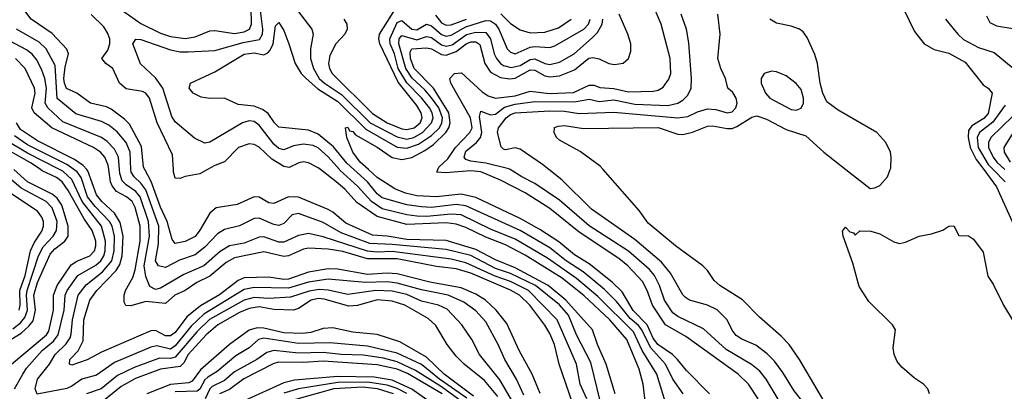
# Model space of a CAD drawing. Header units: inches. Extents: x 884549 to 1028252, y 526810 to 653624.
# Tile 846 of 1056: x 981118 to 985115, y 619101 to 620608. Entities that reach past the tile are written whole.
import ezdxf

# ---------------------------------------------------------------- set-up
doc = ezdxf.new("R2010")
doc.units = ezdxf.units.IN
doc.header["$MEASUREMENT"] = 0
doc.layers.add('A9681', color=7, linetype='Continuous')
doc.layers.add('A9682', color=7, linetype='Continuous')

msp = doc.modelspace()

# ---------------------------------------------------------------- linework, layer by layer
at = {"layer": 'A9681', "color": 5}
for points, elevation in [([(981015, 619270), (981124.2, 619335.8), (981155.9, 619364.1), (981173.2, 619386.8), (981182.5, 619430), (981176.3, 619490), (981190, 619542.3), (981242.6, 619657.4), (981261.2, 619678.8), (981302.1, 619710), (981315.5, 619730), (981314.5, 619770), (981290, 619855.7), (981270, 619883.7), (981250, 619900.2), (981149.6, 619950), (981094.3, 620000)], 2620), ([(981090, 619353.5), (981121.6, 619378.4), (981139.8, 619400.2), (981150.4, 619430), (981145.9, 619490), (981148.8, 619510), (981195.2, 619650), (981213.3, 619686.7), (981253.5, 619730), (981267.4, 619752.6), (981270, 619790), (981250, 619844.9), (981226, 619870), (981124.2, 619924.1), (981035.6, 620000)], 2640), ([(981085.2, 619210), (981226.6, 619330), (981236.2, 619343.8), (981255.1, 619430), (981255.4, 619490), (981270.1, 619529.9), (981326.7, 619613.3), (981350, 619628.1), (981403.1, 619650), (981421.4, 619670), (981427.1, 619690), (981426.7, 619710), (981412.5, 619752.5), (981380.1, 619800.1), (981315.3, 619915.3), (981290.1, 619950.1), (981267.6, 619967.6), (981210, 619994.7), (981202.3, 620000)], 2580), ([(981097.8, 619110), (981130.6, 619170), (981146.3, 619193.7), (981210, 619266.4), (981255.7, 619304.3), (981275.1, 619330), (981298.6, 619430), (981302.3, 619490), (981311.1, 619510), (981354.5, 619570), (981427.5, 619612.5), (981447.2, 619630), (981459.9, 619650), (981465.9, 619670), (981466.9, 619710), (981450.2, 619770), (981371.7, 619870), (981330, 619959.6), (981293, 619993), (981279.3, 620000)], 2560), ([(983165.1, 619085.1), (983135.1, 619150), (983087, 619230), (983060.4, 619290), (983010, 619382.8), (982970, 619427.6), (982921.8, 619461.8), (982857.3, 619490), (982750, 619512), (982650, 619539.5), (982610, 619544.3), (982522.2, 619542.2), (982370, 619554.8), (982290, 619543.7), (982210, 619518.7), (982070, 619521.3), (982030, 619513.5), (981866.4, 619413.6), (981814.8, 619365.2), (981750, 619285.2), (981730, 619271), (981674.6, 619285.4), (981650, 619279.8), (981503.2, 619216.8), (981430, 619165.9), (981370, 619149.9), (981330, 619121), (981310, 619112.2), (981188.6, 619088.6), (981180.7, 619110), (981190.8, 619150), (981238.7, 619210), (981262.6, 619250), (981306.5, 619293.5), (981322.8, 619317.2), (981327.8, 619332.2), (981332.4, 619390), (981355.5, 619490), (981387.5, 619532.5), (981455.1, 619584.9), (981492.2, 619630), (981501.4, 619670), (981502.8, 619730), (981493.4, 619770), (981482.9, 619790), (981425, 619850), (981394.1, 619890), (981368.1, 619968.1), (981351.1, 619991.1), (981338.5, 620000)], 2540), ([(983231.4, 619091.4), (983198.1, 619170), (983145.7, 619265.7), (983096.1, 619376.1), (983052, 619430), (983009, 619470), (982970, 619495.2), (982910, 619519.9), (982782.6, 619542.6), (982650, 619576.5), (982610, 619579.6), (982530, 619575), (982410, 619596.6), (982370, 619598), (982290, 619583.4), (982210, 619555.2), (982190, 619553.5), (982130, 619563.1), (982030, 619560.9), (982005.5, 619550), (981930, 619491.5), (981852.8, 619447.2), (981797.3, 619402.7), (981750, 619339.5), (981730, 619326.2), (981710, 619326), (981670, 619347.7), (981650, 619345.5), (981450, 619259.4), (981391.6, 619228.4), (981330, 619206.5), (981321.1, 619210), (981321.9, 619230), (981355.3, 619264.7), (981375.4, 619304.6), (981378.9, 619390), (981403.3, 619470), (981431.2, 619510), (981510.2, 619590), (981525.4, 619614.6), (981534, 619650), (981538.9, 619730), (981525.9, 619785.9), (981503, 619823), (981452.3, 619870), (981430, 619897.1), (981395.2, 619995.2), (981391, 620000)], 2520), ([(983363.1, 619050), (983308.1, 619210), (983288.6, 619290), (983270, 619335.5), (983250, 619369.3), (983189.1, 619450), (983147.3, 619490), (983110, 619510.9), (982950, 619580), (982890, 619596.9), (982810, 619606.8), (982650, 619637.4), (982530, 619637.8), (982430, 619667.2), (982370, 619677.7), (982290, 619681), (982270, 619677.8), (982210, 619650.6), (982190, 619646.9), (982110, 619665.7), (981990, 619641.8), (981956.3, 619623.7), (981890, 619568.1), (981837.6, 619542.4), (981790, 619509.7), (981747.4, 619490), (981710, 619457.1), (981630, 619464.8), (981570, 619447.1), (981548.8, 619448.8), (981542.8, 619462.7), (981542.7, 619490), (981547.8, 619510), (981577.3, 619562.7), (981587.1, 619592.9), (981607.4, 619710), (981606.8, 619770), (981586.7, 619846.6), (981575.1, 619870), (981551.8, 619890), (981511.7, 619911.7), (981493.8, 619933.8), (981487.1, 619950), (981480.2, 620000)], 2480), ([(983420.4, 619070), (983393.7, 619130), (983378.5, 619210), (983299.5, 619390), (983183.5, 619510), (983110, 619546.6), (983047.8, 619567.8), (982930, 619622), (982870, 619636.6), (982630, 619668), (982570, 619664.7), (982530, 619668.4), (982350, 619727.3), (982290, 619740.4), (982250, 619732.2), (982190, 619706), (982170, 619705.6), (982110, 619727.6), (982090, 619725.8), (982030, 619701.9), (981970, 619690.9), (981932, 619668), (981865.5, 619610), (981785, 619575), (981690, 619519.3), (981670, 619513), (981646.1, 619526.1), (981630, 619566.9), (981623.2, 619610), (981645.1, 619730), (981640.6, 619790), (981607.2, 619890), (981590, 619911.6), (981550, 619937.8), (981533.7, 619953.7), (981524.6, 619984.6), (981523.2, 620000)], 2460), ([(983475.9, 619055.9), (983437.1, 619217.1), (983378.6, 619330), (983346, 619410), (983310, 619451.1), (983211.8, 619530), (983110, 619578.5), (983050, 619598.8), (982950, 619651.2), (982850, 619675.4), (982630, 619696.5), (982539.6, 619699.6), (982423.2, 619743.2), (982350, 619785.8), (982250, 619821.4), (982224, 619816), (982190, 619781), (982170, 619772.5), (982150, 619776.9), (982090, 619803.5), (982070, 619801.3), (982010, 619771.2), (981950, 619757.1), (981921.1, 619738.9), (981870, 619685), (981830, 619654.7), (981767.3, 619632.7), (981710, 619603.2), (981682.1, 619610), (981669.4, 619630), (981681.7, 619698.3), (981683.4, 619770), (981630, 619918), (981610, 619945.4), (981582.5, 619970), (981570.2, 619990), (981569.8, 620000)], 2440), ([(983535.9, 619090), (983499.2, 619210), (983463.6, 619290), (983443.7, 619350), (983335.2, 619470), (983262.9, 619530), (983130, 619601), (983050, 619634.2), (982970, 619676), (982850, 619712.5), (982690, 619715.8), (982610, 619730.3), (982550, 619733.6), (982442.4, 619782.4), (982390, 619827.4), (982370, 619838.6), (982250, 619888.5), (982210, 619888.9), (982150, 619863), (982130, 619864.9), (982090, 619888.4), (982070, 619889), (982001.6, 619858.4), (981915.4, 619844.6), (981890, 619823), (981850, 619754.1), (981830, 619728.2), (981790, 619707.6), (981750, 619700.8), (981736.7, 619716.7), (981717.6, 619790), (981690, 619847.3), (981651.5, 619951.5), (981626, 620000)], 2420), ([(981881.2, 620000), (981850, 619982.5), (981790, 619971.9), (981770, 619963.8), (981750, 619965.8), (981742.4, 619990), (981742, 620000)], 2380), ([(983667.5, 618970), (983649.4, 619129.4), (983633.6, 619190), (983582.8, 619310), (983514.5, 619390), (983410, 619487.7), (983319.9, 619559.9), (983170, 619653.1), (983090, 619694.2), (983010, 619726.1), (982930, 619765.4), (982890, 619779), (982850, 619783.5), (982690, 619777.2), (982569, 619809), (982486.3, 619866.3), (982439.4, 619919.4), (982410, 619944.4), (982339.1, 620000)], 2380), ([(983754, 619010), (983704.1, 619170), (983645.4, 619265.4), (983610, 619341.2), (983465.6, 619485.6), (983378.5, 619558.5), (983260.8, 619640.8), (983130, 619717.5), (983030, 619758.4), (982910, 619816.2), (982870, 619819.6), (982770, 619809.8), (982731, 619811), (982690, 619815.9), (982590, 619840.4), (982546.1, 619870), (982490, 619933), (982418.2, 619998.2), (982416.6, 620000)], 2360), ([(983810.9, 619090), (983769.2, 619149.2), (983739.2, 619210), (983678.3, 619278.3), (983644.3, 619350), (983630, 619367.7), (983595.8, 619395.8), (983542.8, 619462.8), (983492.9, 619512.9), (983405.6, 619585.6), (983336.7, 619630), (983270, 619682.6), (983150, 619752.8), (982930, 619852.9), (982890, 619858.9), (982790, 619846.8), (982750, 619848.6), (982690, 619857.1), (982590, 619884.8), (982570, 619901), (982530.2, 619950.2), (982475.2, 620000)], 2340), ([(983919.1, 619090), (983825.2, 619185.2), (983788.4, 619230), (983768.8, 619250), (983708.4, 619290), (983690, 619316.6), (983665.3, 619370), (983608.3, 619428.3), (983564.2, 619504.2), (983523.5, 619543.5), (983430, 619617.8), (983370, 619654.8), (983307.1, 619707.1), (983230, 619756.7), (983150, 619801.6), (982970, 619886.9), (982910, 619900.3), (982810, 619888.9), (982730, 619893.5), (982683.8, 619903.8), (982641.5, 619921.5), (982570, 619968.2), (982534.5, 620000)], 2320), ([(984116.1, 619070), (984076.3, 619130), (984034.2, 619170), (983822.5, 619322.5), (983739.5, 619370), (983687.1, 619450), (983665.3, 619510), (983645.9, 619545.9), (983586.3, 619610), (983550, 619639.7), (983390, 619745.8), (983270, 619841.5), (983170, 619906.1), (983070, 619957.1), (982990.8, 619990.8), (982950, 619994.9), (982846.8, 619986.8), (982811.5, 619990), (982815.8, 620000)], 2280), ([(984201.7, 619061.7), (984148.2, 619150), (984122.7, 619182.7), (984089, 619209), (983985.6, 619270), (983894.4, 619354.4), (983790, 619404.6), (983770, 619419.5), (983736.2, 619470), (983716, 619530), (983695.4, 619570), (983674.5, 619594.5), (983590, 619669.3), (983430, 619772.4), (983310, 619876.4), (983210, 619943.8), (983156.8, 619970), (983108.9, 620000)], 2260), ([(984324.4, 619024.4), (984262.3, 619102.3), (984216.6, 619176.6), (984182.2, 619222.2), (984152.2, 619252.2), (984107, 619287), (984050, 619311.5), (984026.4, 619326.4), (984010, 619348.9), (983990.3, 619390.3), (983950, 619431), (983910, 619449.9), (983837.4, 619470), (983820.9, 619480.9), (983810, 619492), (983760.3, 619580.3), (983724.1, 619624.1), (983615.9, 619715.9), (983439.6, 619839.6), (983318.5, 619958.5), (983266.8, 620000)], 2240), ([(984426.6, 618986.6), (984283.8, 619230), (984241.3, 619290), (984210, 619324.1), (984121.4, 619401.4), (984052.2, 619472.2), (983960.3, 619530), (983936.8, 619550), (983910.6, 619590.6), (983891.2, 619610), (983780.3, 619690), (983670, 619783.1), (983633.4, 619833.4), (983486.5, 620000)], 2220), ([(984471.9, 620000), (984570, 619923.7), (984590, 619925.7), (984610, 619935.2), (984641.6, 619970), (984651.9, 620000)], 2220), ([(985031.5, 620000), (985083.3, 619930), (985165.1, 619750)], 2220), ([(985069.8, 620000), (985118.4, 619950)], 2240), ([(981116.1, 619430), (981120, 619450), (981119.1, 619510), (981140.9, 619570), (981162.6, 619670), (981177.1, 619702.9), (981208.4, 619750), (981215.2, 619770), (981214.3, 619790), (981207.5, 619807.5), (981190, 619830.7), (981082.2, 619902.3)], 2660), ([(984811.6, 619090), (984804.5, 619110), (984786.6, 619130), (984750, 619153.3), (984698.7, 619198.7), (984680.9, 619220.9), (984668.4, 619250), (984663.5, 619276.5), (984674, 619350), (984662, 619370), (984564.9, 619464.9), (984525.7, 619525.7), (984500.6, 619620.6), (984461.6, 619730), (984458, 619750), (984470, 619766.8), (984487.7, 619747.7), (984503.6, 619743.6), (984510, 619734), (984529, 619751), (984574, 619750), (984610, 619739.1), (984666.9, 619706.9), (984690, 619700.4), (984714.3, 619705.7), (984770, 619730.5), (984820.1, 619739.8), (984865.2, 619754.8), (984890, 619771), (984910, 619771.3), (984930, 619732), (984970, 619731), (984990, 619718), (985030, 619664.7), (985047.9, 619567.9), (985070, 619535.5), (985112.4, 619450), (985190, 619320.7)], 2180), ([(983118.8, 619058.8), (983067.6, 619147.6), (982984.3, 619250), (982953.4, 619310), (982913.5, 619370), (982853.7, 619433.7), (982817.8, 619450), (982750, 619466.7), (982690, 619492.6), (982630, 619506.7), (982563.8, 619510), (982450, 619493), (982371.1, 619511.1), (982333.4, 619513.4), (982293.2, 619506.8), (982217.6, 619482.4), (982130, 619477.2), (982070, 619481.1), (982030, 619469.8), (981888.7, 619391.3), (981837.7, 619342.3), (981750, 619238.4), (981730, 619234.1), (981685.3, 619234.7), (981582.6, 619197.4), (981515.5, 619164.5), (981449.4, 619110.6), (981390, 619089.9)], 2560), ([(983059.4, 619079.4), (983004.5, 619144.5), (982923.2, 619210), (982890, 619243.1), (982853, 619290), (982808.1, 619368.1), (982775.8, 619395.8), (982681.2, 619450), (982630, 619465.7), (982570, 619471.7), (982490, 619448), (982454.6, 619445.5), (982354.3, 619474.3), (982330, 619476.8), (982300.9, 619470), (982250, 619436.8), (982230, 619430.3), (982150, 619432.8), (982090, 619442.9), (982050, 619436.8), (982010, 619420.6), (981922.1, 619370), (981875.6, 619330), (981802.1, 619250), (981784, 619216), (981770, 619201.1), (981690, 619190.6), (981587.8, 619152.2), (981530, 619119.9), (981458.2, 619061.8)], 2580), ([(982960.8, 619080.8), (982842, 619170), (982770, 619238.9), (982661.2, 619301.2), (982570, 619330.3), (982470, 619339.9), (982390, 619358.2), (982350, 619355.5), (982300.3, 619339.7), (982265.6, 619334.4), (982190, 619338.2), (982110, 619357.2), (982082.4, 619357.6), (982050, 619348.3), (981970, 619290.3), (981852.7, 619187.3), (981818.9, 619141.1), (981804.8, 619135.2), (981730, 619128.7), (981633.8, 619090)], 2620), ([(982932.8, 619072.8), (982822.6, 619150), (982749.3, 619209.3), (982650, 619255.5), (982530, 619283.2), (982377, 619297), (982250, 619294.7), (982110, 619316.4), (982087.9, 619310), (982050, 619276.5), (981996.2, 619243.8), (981919.7, 619180.3), (981882.5, 619157.5), (981870, 619146.7), (981850, 619109.3), (981838.4, 619101.6), (981750, 619098)], 2640), ([(982910, 619061), (982830, 619118.3), (982724.9, 619184.9), (982650, 619219.5), (982595.2, 619235.2), (982512.7, 619247.3), (982423.7, 619250), (982350, 619257.7), (982250, 619254.9), (982150, 619266.5), (982121.6, 619258.4), (982080.8, 619230), (981990, 619179.4), (981950, 619144.9), (981900.2, 619119.8), (981889.7, 619110.3), (981870.6, 619069.4)], 2660), ([(982832.7, 619090), (982692.2, 619172.2), (982650, 619190.1), (982570, 619208.3), (982350, 619222.7), (982270, 619217.5), (982170, 619218.9), (982150, 619212.9), (982028.6, 619151.4), (981970, 619108.2), (981929.5, 619090.5)], 2680), ([(982794.2, 619050), (982709.5, 619109.5), (982630, 619145.8), (982557.8, 619157.8), (982410, 619159.9), (982234.4, 619145.6), (982190, 619134.9), (982030, 619061.8)], 2720), ([(982690, 619092.1), (982650, 619112.3), (982610, 619126), (982530, 619137.6), (982410, 619136.2), (982249.6, 619110.4), (982190, 619092.3)], 2740), ([(982635.7, 619090), (982570.3, 619110.3), (982510, 619116.7), (982393.7, 619110), (982218.3, 619061.7)], 2760)]:
    msp.add_lwpolyline(points, dxfattribs=dict(at, elevation=elevation))
at = {"layer": 'A9682', "color": 5}
for points, elevation in [([(981626, 620000), (981620.7, 620010), (981613.1, 620093.1), (981564.1, 620184.1), (981544.4, 620204.4), (981490, 620245.1), (981470, 620254.5), (981405.8, 620270), (981350, 620309.9), (981308.9, 620328.9), (981300.1, 620350), (981297.8, 620370), (981303.3, 620416.7), (981316.6, 620470), (981309, 620489), (981250, 620551.8), (981164.5, 620610), (981030, 620788.3)], 2420), ([(981517.7, 620657.7), (981610, 620592.2), (981690, 620553), (981730, 620539.4), (981790, 620531.2), (981830, 620539.2), (981890, 620562.7), (981910, 620563.7), (981990, 620552), (982030, 620558.2), (982050.7, 620569.3), (982059.4, 620590), (982056.3, 620730)], 2380), ([(982416.6, 620000), (982370, 620051.7), (982330, 620088.3), (982310, 620098.1), (982270, 620103.3), (982230, 620097), (982190, 620079.5), (982170, 620085.7), (982150, 620103.7), (982090, 620180.1), (982070, 620194.6), (982050, 620197.5), (982022.7, 620190), (981890, 620111.3), (981870, 620107.3), (981827.7, 620127.7), (981750, 620194), (981735.5, 620215.5), (981698.9, 620330), (981670, 620372.7), (981609, 620429), (981577.8, 620510), (981590, 620529), (981610, 620527.4), (981730, 620485.3), (981770, 620478.1), (981802.1, 620477.9), (981910, 620483.3), (982024.9, 620515.1), (982091.9, 620528.1), (982103.6, 620550), (982104.8, 620570), (982090.2, 620689.8)], 2360), ([(982245.4, 620645.4), (982304.1, 620570), (982309.5, 620550), (982299, 620490), (982299.1, 620450), (982310.7, 620410), (982333.3, 620370), (982355, 620350), (982424.2, 620304.2), (982540.8, 620190), (982650, 620132.3), (982690, 620123.1), (982718.8, 620130), (982753.3, 620150), (982790, 620189.1), (982796.1, 620210), (982792, 620230), (982781.5, 620250), (982750, 620290.9), (982690, 620351.8), (982655.2, 620410), (982640.4, 620470), (982622.1, 620510), (982620.2, 620530), (982650, 620596.8), (982670, 620604.6), (982710, 620569.8), (982730, 620566.6), (982770, 620589.8), (982790, 620583.7), (982830, 620547.9), (982850, 620541.1), (982870, 620545.7), (982930, 620578.8), (983010, 620604.8), (983030, 620603), (983050.2, 620590.2), (983063.7, 620570), (983097.1, 620490), (983110, 620476.1), (983130, 620469.7), (983190, 620496.3), (983210, 620499.5), (983270, 620495.5), (983290, 620502), (983408, 620570), (983427, 620590), (983434.4, 620610)], 2360), ([(982434, 620610), (982445.7, 620590), (982447.9, 620570), (982438.2, 620550), (982401.9, 620510), (982376.6, 620463.4), (982371.2, 620430), (982375.9, 620410), (982387.3, 620390), (982550, 620227), (982610, 620189.5), (982670, 620164.9), (982690, 620162.3), (982719.9, 620170), (982744.2, 620190), (982752, 620210), (982748.5, 620230), (982730, 620260.4), (982654.2, 620354.2), (982580.3, 620510), (982575.8, 620530), (982578.9, 620550), (982650, 620662.9)], 2380), ([(982815.8, 620000), (982820.2, 620010), (982856.5, 620043.5), (982887.3, 620090), (982945.4, 620150), (982954.8, 620170), (982948.8, 620210), (982868.4, 620350), (982864.5, 620370), (982882.8, 620390), (982912.1, 620392.1), (982995.3, 620315.3), (983019.7, 620299.7), (983050.4, 620290.4), (983130, 620299.4), (983190, 620318.7), (983268.3, 620308.3), (983367, 620313), (983430, 620342.8), (983450, 620341.9), (983473.2, 620333.2), (983530, 620329.4), (983590, 620315.1), (983690, 620318), (983710, 620322), (983730, 620335), (983752.8, 620367.2), (983760.9, 620390), (983759, 620450), (983722.3, 620590), (983687.8, 620670)], 2280), ([(984707.3, 620650), (984750, 620560.4), (984789.6, 620510), (984830, 620486.6), (984890, 620472.3), (984956.3, 620436.3), (985030, 620344), (985050.3, 620330), (985065.4, 620310), (985050, 620227.9), (985032.5, 620207.5), (984983.1, 620176.9), (984970, 620157.9), (984968.3, 620130), (984976.8, 620090), (985001.1, 620041.1), (985031.5, 620000)], 2220), ([(981742, 620000), (981739.2, 620059.2), (981675.8, 620190), (981645.6, 620290), (981630, 620309.9), (981616.7, 620316.7), (981550, 620327.1), (981522.9, 620350), (981495.8, 620410), (981467.8, 620430), (981451.4, 620450), (981475.8, 620484.2), (981484.8, 620510), (981484.3, 620530), (981475.2, 620555.2), (981459.2, 620579.2), (981408.6, 620628.6)], 2380), ([(982475.2, 620000), (982446.2, 620026.2), (982392.3, 620092.3), (982330, 620143.6), (982290, 620160.2), (982170, 620172.1), (982152.1, 620190), (982127.2, 620227.2), (982104.4, 620244.4), (982070, 620257), (982004.6, 620264.6), (981950, 620289.8), (981890, 620288.5), (981854.3, 620294.3), (981822, 620310), (981806, 620330), (981812.3, 620350), (981910, 620396.8), (982030, 620468.7), (982070, 620474.2), (982110, 620466), (982125.9, 620474.1), (982135.6, 620484.4), (982146.9, 620510), (982156.8, 620583.2), (982170, 620597.3), (982190, 620563.7), (982211.4, 620510), (982236.5, 620430), (982261.4, 620390), (982280.9, 620370), (982328.2, 620328.2), (982410, 620275.6), (982524, 620164), (982650, 620090.7), (982690, 620086.4), (982737.2, 620102.8), (982790, 620138.3), (982822.4, 620170), (982832.4, 620190), (982834.3, 620210), (982819.5, 620250), (982790, 620291.7), (982763.2, 620323.2), (982711.4, 620371.4), (982685.9, 620410), (982657.3, 620510), (982659.1, 620530), (982670, 620544.4), (982730, 620526.8), (982770, 620540.5), (982790, 620536.4), (982830, 620505.8), (982850, 620500.3), (982873.3, 620506.7), (982931.9, 620548.1), (982970, 620557.5), (983010, 620555.9), (983029.8, 620530), (983043.8, 620470), (983053.3, 620450), (983070, 620430), (983082.5, 620422.5), (983113.9, 620413.9), (983150, 620422.7), (983190, 620446.6), (983210, 620449.6), (983250, 620430.4), (983270, 620425.9), (983310, 620435.7), (983368.7, 620470), (983444, 620536), (983463.8, 620556.2), (983482.2, 620590), (983484.9, 620610)], 2340), ([(982534.5, 620000), (982501, 620030), (982470.3, 620070), (982446.9, 620130), (982441.6, 620158.4), (982441.2, 620170), (982450, 620172), (982457.6, 620157.6), (982470, 620154.1), (982481.3, 620141.3), (982570, 620090.8), (982629.7, 620049.7), (982670, 620041.1), (982710, 620048.5), (982763, 620077), (982798.1, 620101.9), (982848.3, 620150), (982860.9, 620170), (982865.6, 620190), (982860.3, 620230), (982798.5, 620330), (982720.1, 620410), (982704.7, 620450), (982703.6, 620476.4), (982710, 620490.3), (982770, 620494.2), (982790, 620490.5), (982830, 620466.9), (982850, 620463.8), (982890, 620478.6), (982930.4, 620510), (982950, 620518.2), (982970, 620518.4), (982986.8, 620506.8), (983005.8, 620430), (983030, 620394.7), (983070, 620373), (983107.7, 620367.7), (983130, 620370.7), (983190, 620405), (983210, 620404), (983250, 620380), (983270, 620376.5), (983310, 620380.7), (983370, 620404.7), (983428.6, 620451.4), (983445, 620455), (983470, 620448.9), (983510, 620430.3), (983533.3, 620426.7), (983567.8, 620432.2), (983589, 620451), (983599.3, 620480.7), (983599, 620510), (983586.3, 620550), (983551.2, 620630)], 2320), ([(982806.4, 620626.4), (982830, 620594.8), (982850, 620585.8), (982870, 620587.6), (982932, 620610)], 2380), ([(983108.9, 620000), (983103.4, 620003.4), (983010, 620026.6), (982950, 620034.3), (982930, 620041.4), (982922.5, 620050), (982930, 620074.8), (982972.8, 620110), (982989.5, 620130.5), (982994.7, 620150), (982985, 620215), (982990, 620237.4), (983030, 620221.8), (983050, 620225.2), (983086.6, 620253.4), (983130, 620265.9), (983210, 620276.1), (983370, 620274.9), (983430, 620285.3), (983470, 620276.6), (983530, 620282.8), (983615, 620265), (983750, 620260.3), (983790, 620269.2), (983810, 620281.6), (983830, 620302.5), (983844.1, 620330), (983845.6, 620370), (983834.4, 620514.4), (983824.5, 620570), (983803.6, 620630)], 2260), ([(983266.8, 620000), (983240.9, 620020.9), (983150, 620083.2), (983130, 620088.1), (983090, 620079.5), (983082.2, 620082.2), (983072.6, 620092.6), (983058.4, 620150), (983062.5, 620170), (983092.6, 620210), (983110, 620223.6), (983130, 620230), (983270, 620238.6), (983330, 620236.4), (983390, 620228), (983530, 620232.9), (983790, 620210.1), (983830, 620215.7), (983870, 620234.2), (983910, 620245.8), (983943.7, 620243.7), (983990, 620230.1), (984010, 620234.8), (984025.2, 620250), (984030.6, 620270), (984026.3, 620290), (984012.9, 620312.9), (983993.3, 620330), (983983.1, 620370), (983963.9, 620410), (983952.7, 620450), (983962.2, 620550), (983952.2, 620630)], 2240), ([(983071.6, 620631.6), (983110, 620592.9), (983150, 620566.6), (983190, 620554.5), (983250, 620557.6), (983305.3, 620574.7), (983356.7, 620610)], 2380), ([(984651.9, 620000), (984654, 620006), (984656.4, 620050), (984653.1, 620070), (984634.9, 620110), (984598.4, 620150), (984440.4, 620240.5), (984395, 620275), (984378.9, 620310), (984367.6, 620350), (984356.3, 620430), (984346.4, 620466.4), (984315.4, 620535.4), (984298.6, 620558.6), (984284.2, 620570), (984250, 620581.8), (984190, 620593.7), (984163.6, 620610)], 2220), ([(984876.3, 620610), (984925.9, 620550), (984950, 620528.1), (985010, 620494.7), (985074.4, 620474.4), (985151.4, 620411.4)], 2240), ([(985043.3, 620623.3), (985056.4, 620596.4), (985083.1, 620583.1), (985150, 620572.5)], 2260), ([(981569.8, 620000), (981566.8, 620070), (981550, 620110), (981513.5, 620153.5), (981480, 620180), (981450, 620195.2), (981345.7, 620225.7), (981270, 620288.8), (981262.5, 620422.5), (981225.8, 620490), (981197.3, 620517.3), (981105.8, 620570)], 2440), ([(981523.2, 620000), (981518.9, 620050), (981502.7, 620082.7), (981473.5, 620113.5), (981450, 620130), (981293.1, 620193.1), (981232.8, 620250), (981222.1, 620270), (981227.1, 620330), (981220, 620370), (981207.3, 620407.3), (981186.6, 620446.6), (981168.5, 620468.5), (981145.9, 620485.9), (981030, 620546.9)], 2460), ([(981480.2, 620000), (981477.7, 620017.7), (981463.9, 620050), (981446.2, 620070), (981418.2, 620090), (981249.4, 620169.4), (981176.7, 620230), (981167.2, 620250), (981181.5, 620310), (981178.3, 620330), (981140.1, 620410), (981101.1, 620450)], 2480), ([(985118.8, 620261.2), (985068.2, 620191.8), (985013.9, 620150), (985005.6, 620130), (985009, 620090), (985050, 620020.4), (985069.8, 620000)], 2240), ([(983486.5, 620000), (983474.1, 620014.1), (983394, 620074), (983310, 620119.8), (983297.7, 620130), (983287.7, 620150), (983289.8, 620170.2), (983303.7, 620176.3), (983330, 620178.7), (983406.9, 620166.9), (983710, 620170.8), (983790, 620143.2), (983810, 620142.3), (983850, 620151.2), (983910, 620176.1), (983930, 620177.9), (983990, 620166.6), (984010, 620167.1), (984030, 620174.9), (984090, 620212.9), (984110, 620217.8), (984150, 620205.2), (984230, 620162.7), (984310, 620137.4), (984382, 620070), (984471.9, 620000)], 2220), ([(985150, 620217.2), (985060.2, 620130), (985050.4, 620110), (985050.6, 620090), (985069.6, 620050), (985084.5, 620030), (985117, 620000)], 2260), ([(981391, 620000), (981376.5, 620016.5), (981341.4, 620041.4), (981190, 620116.5), (981122.1, 620162), (981105.9, 620190)], 2520), ([(981338.5, 620000), (981310, 620020.3), (981150, 620100.3), (981096.9, 620136.9)], 2540), ([(985151.3, 620150), (985113.5, 620090), (985114.2, 620070), (985139.6, 620030)], 2280), ([(981202.3, 620000), (981165.4, 620025.4), (981053.1, 620090)], 2580), ([(981279.3, 620000), (981150, 620066), (981072.3, 620112.3)], 2560), ([(982339.1, 620000), (982330, 620007.1), (982290, 620027.8), (982270, 620031.7), (982252, 620028), (982211.7, 620008.3), (982190, 620012.8), (982142.2, 620042.2), (982090, 620090.4), (982070, 620101.2), (982050, 620104.6), (982006.3, 620090), (981950, 620031.1), (981910, 620016.2), (981881.2, 620000)], 2380)]:
    msp.add_lwpolyline(points, dxfattribs=dict(at, elevation=elevation))
at = {"layer": 'A9682', "color": 5, "elevation": 2240}
msp.add_lwpolyline([(984170, 620399.1), (984140.5, 620390), (984128.7, 620370), (984128.8, 620350), (984146.3, 620310), (984163.6, 620290), (984250, 620243.2), (984270, 620241.3), (984290, 620249), (984299.8, 620270), (984299.4, 620290), (984290, 620325.1), (984270, 620349.7), (984230, 620379.8), (984190, 620396)], close=True, dxfattribs=at)

doc.saveas('drawing.dxf')
